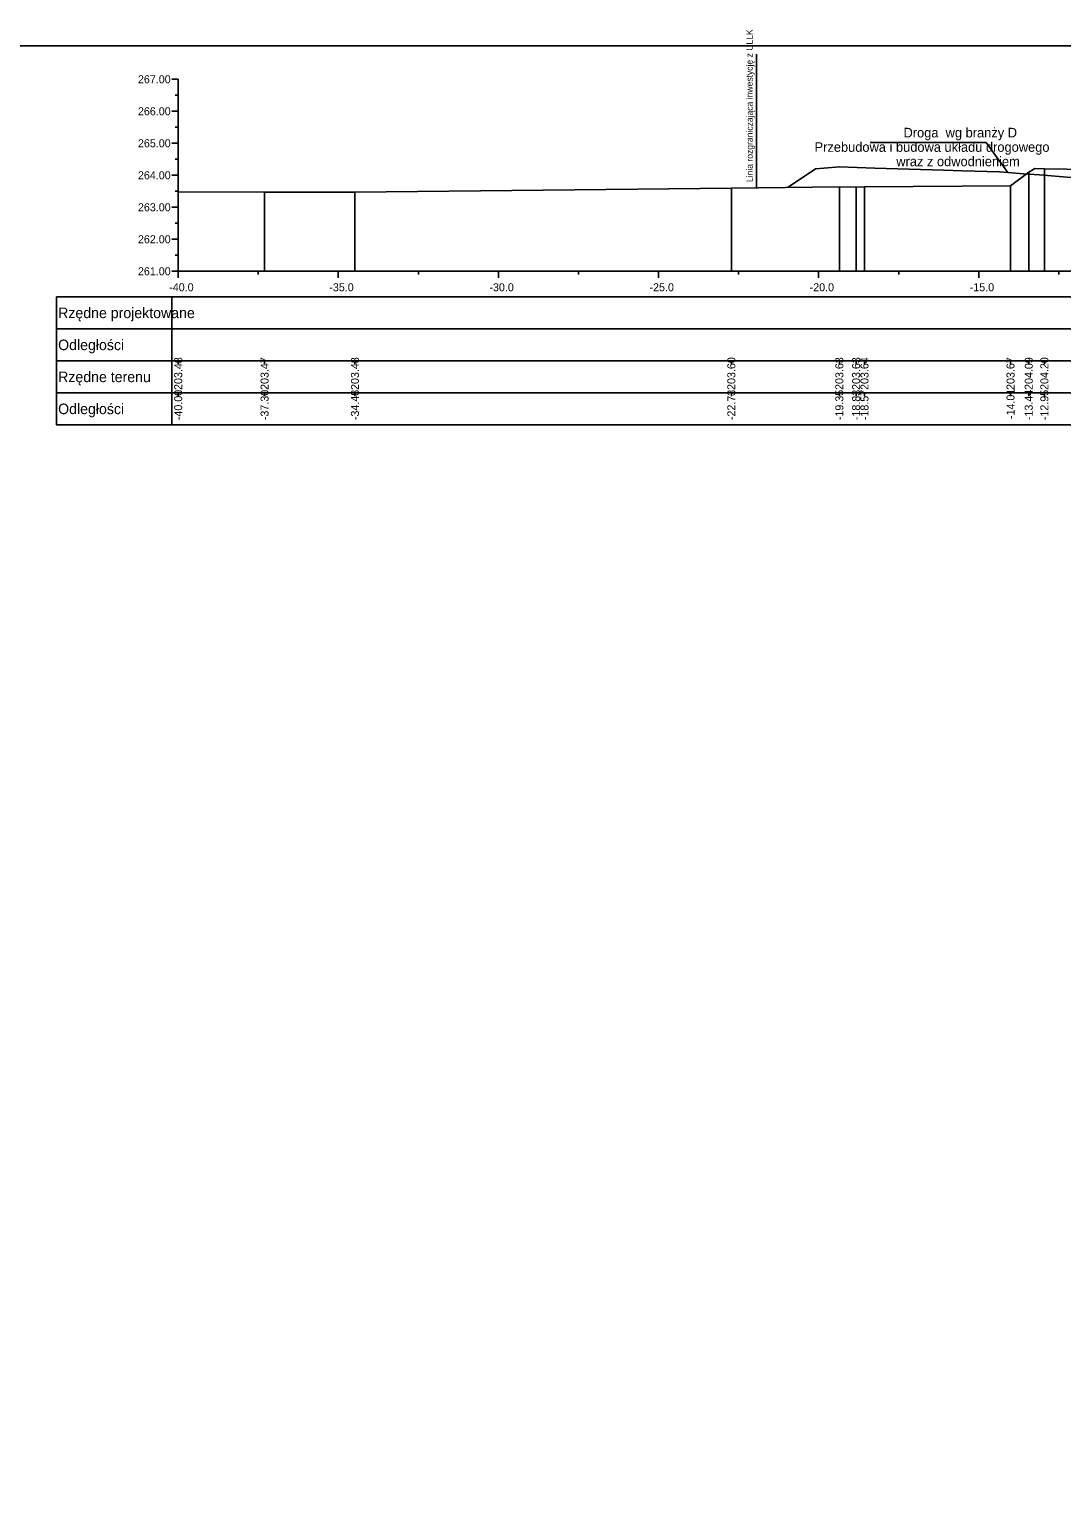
# Model space of a CAD drawing. Extents: x 6516023 to 6560129, y 5513077 to 5529206.
# Drawn here: x 6520810.91 to 6520843.14, y 5514308.51 to 5514354.51 of the extents above; entities that cross this region are included whole.
import ezdxf

# ---------------------------------------------------------------- set-up
doc = ezdxf.new("R2010")
doc.units = 0
for name, color, linetype in [('TOR_PRZEK_P-inne branze', 7, 'Continuous'), ('TOR_PRZEK_P-tabelka istniejace', 7, 'Continuous'), ('TOR_PRZEK_P-tabelka projektowane', 7, 'Continuous'), ('TOR_PRZEK_P-teren istniejacy', 7, 'Continuous'), ('TOR_PRZEK_P-uklad odniesienia', 7, 'Continuous'), ('TOR_PS_T-granica PKP-projektowana', 7, 'Continuous'), ('TOR_RAMKI-ramka+tabelka 1', 7, 'Continuous')]:
    doc.layers.add(name, color=color, linetype=linetype)

msp = doc.modelspace()

# ---------------------------------------------------------------- linework, layer by layer
at = {"layer": 'TOR_PRZEK_P-inne branze'}
for p, q in [((6520840.783, 5514350.979), (6520837.158, 5514350.979)), ((6520841.459, 5514350.044), (6520840.783, 5514350.979))]:
    msp.add_line(p, q, dxfattribs=at)
msp.add_lwpolyline([(6520834.582, 5514349.573), (6520834.88, 5514349.771), (6520835.455, 5514350.155), (6520835.71, 5514350.175), (6520836.205, 5514350.215), (6520837.309, 5514350.181), (6520839.455, 5514350.117), (6520840.048, 5514350.099), (6520841.205, 5514350.065), (6520841.459, 5514350.044), (6520841.955, 5514350.005), (6520842.454, 5514349.965), (6520843.435, 5514349.886)], dxfattribs=at)
at = {"layer": 'TOR_PRZEK_P-tabelka istniejace'}
for p, q in [((6520811.752, 5514344.156), (6520811.752, 5514342.156)), ((6520815.352, 5514344.156), (6520815.352, 5514342.156)), ((6520815.552, 5514344.056), (6520815.552, 5514344.156)), ((6520818.249, 5514344.056), (6520818.249, 5514344.156)), ((6520821.072, 5514344.056), (6520821.072, 5514344.156)), ((6520832.826, 5514344.056), (6520832.826, 5514344.156)), ((6520836.199, 5514344.056), (6520836.199, 5514344.156)), ((6520836.723, 5514344.056), (6520836.723, 5514344.156)), ((6520836.984, 5514344.056), (6520836.984, 5514344.156)), ((6520841.545, 5514344.056), (6520841.545, 5514344.156)), ((6520842.114, 5514344.056), (6520842.114, 5514344.156)), ((6520842.602, 5514344.056), (6520842.602, 5514344.156)), ((6520811.752, 5514343.156), (6520895.552, 5514343.156)), ((6520815.552, 5514343.056), (6520815.552, 5514343.156)), ((6520818.249, 5514343.056), (6520818.249, 5514343.156)), ((6520821.072, 5514343.056), (6520821.072, 5514343.156)), ((6520832.826, 5514343.056), (6520832.826, 5514343.156)), ((6520836.199, 5514343.056), (6520836.199, 5514343.156)), ((6520836.723, 5514343.056), (6520836.723, 5514343.156)), ((6520836.984, 5514343.056), (6520836.984, 5514343.156)), ((6520841.545, 5514343.056), (6520841.545, 5514343.156)), ((6520842.114, 5514343.056), (6520842.114, 5514343.156)), ((6520842.602, 5514343.056), (6520842.602, 5514343.156))]:
    msp.add_line(p, q, dxfattribs=at)
for points in [[(6520842.114, 5514350.048), (6520842.114, 5514347.156), (6520842.114, 5514347.026), (6520842.114, 5514346.956)], [(6520842.602, 5514350.158), (6520842.602, 5514347.156), (6520842.602, 5514347.026), (6520842.602, 5514346.956)], [(6520836.199, 5514349.591), (6520836.199, 5514347.156), (6520836.199, 5514347.026), (6520836.199, 5514346.956)], [(6520836.723, 5514349.584), (6520836.723, 5514347.156), (6520836.723, 5514347.026), (6520836.723, 5514346.956)], [(6520836.984, 5514349.596), (6520836.984, 5514347.156), (6520836.984, 5514347.026), (6520836.984, 5514346.956)], [(6520841.545, 5514349.622), (6520841.545, 5514347.156), (6520841.545, 5514347.026), (6520841.545, 5514346.956)], [(6520815.552, 5514349.436), (6520815.552, 5514347.156), (6520815.552, 5514347.026), (6520815.552, 5514346.956)], [(6520818.249, 5514349.425), (6520818.249, 5514347.156), (6520818.249, 5514347.026), (6520818.249, 5514346.956)], [(6520821.072, 5514349.433), (6520821.072, 5514347.156), (6520821.072, 5514347.026), (6520821.072, 5514346.956)], [(6520832.826, 5514349.553), (6520832.826, 5514347.156), (6520832.826, 5514347.026), (6520832.826, 5514346.956)]]:
    msp.add_lwpolyline(points, dxfattribs=at)
msp.add_lwpolyline([(6520811.752, 5514344.156), (6520811.752, 5514342.156), (6520895.552, 5514342.156), (6520895.552, 5514344.156)], close=True, dxfattribs=at)
at = {"layer": 'TOR_PRZEK_P-tabelka projektowane'}
for p, q in [((6520811.752, 5514346.156), (6520811.752, 5514344.156)), ((6520815.352, 5514346.156), (6520815.352, 5514344.156)), ((6520811.752, 5514345.156), (6520895.552, 5514345.156))]:
    msp.add_line(p, q, dxfattribs=at)
msp.add_lwpolyline([(6520811.752, 5514346.156), (6520811.752, 5514344.156), (6520895.552, 5514344.156), (6520895.552, 5514346.156)], close=True, dxfattribs=at)
at = {"layer": 'TOR_PRZEK_P-teren istniejacy'}
msp.add_lwpolyline([(6520815.552, 5514349.436), (6520818.249, 5514349.425), (6520821.072, 5514349.433), (6520832.826, 5514349.553), (6520836.199, 5514349.591), (6520836.723, 5514349.584), (6520836.984, 5514349.596), (6520841.545, 5514349.622), (6520842.114, 5514350.048), (6520842.304, 5514350.163), (6520842.602, 5514350.158), (6520843.979, 5514350.136)], dxfattribs=at)
at = {"layer": 'TOR_PRZEK_P-uklad odniesienia'}
for p, q in [((6520815.352, 5514352.956), (6520815.552, 5514352.956)), ((6520815.552, 5514352.956), (6520815.552, 5514346.956)), ((6520815.452, 5514352.456), (6520815.552, 5514352.456)), ((6520815.352, 5514351.956), (6520815.552, 5514351.956)), ((6520815.452, 5514351.456), (6520815.552, 5514351.456)), ((6520815.352, 5514350.956), (6520815.552, 5514350.956)), ((6520815.452, 5514350.456), (6520815.552, 5514350.456)), ((6520815.352, 5514349.956), (6520815.552, 5514349.956)), ((6520815.452, 5514349.456), (6520815.552, 5514349.456)), ((6520815.352, 5514348.956), (6520815.552, 5514348.956)), ((6520815.452, 5514348.456), (6520815.552, 5514348.456)), ((6520815.352, 5514347.956), (6520815.552, 5514347.956)), ((6520815.452, 5514347.456), (6520815.552, 5514347.456)), ((6520815.352, 5514346.956), (6520815.552, 5514346.956)), ((6520815.552, 5514346.956), (6520895.552, 5514346.956)), ((6520815.552, 5514346.756), (6520815.552, 5514346.956)), ((6520818.052, 5514346.856), (6520818.052, 5514346.956)), ((6520820.552, 5514346.756), (6520820.552, 5514346.956)), ((6520823.052, 5514346.856), (6520823.052, 5514346.956)), ((6520825.552, 5514346.756), (6520825.552, 5514346.956)), ((6520828.052, 5514346.856), (6520828.052, 5514346.956)), ((6520830.552, 5514346.756), (6520830.552, 5514346.956)), ((6520833.052, 5514346.856), (6520833.052, 5514346.956)), ((6520835.552, 5514346.756), (6520835.552, 5514346.956)), ((6520838.052, 5514346.856), (6520838.052, 5514346.956)), ((6520840.552, 5514346.756), (6520840.552, 5514346.956)), ((6520843.052, 5514346.856), (6520843.052, 5514346.956))]:
    msp.add_line(p, q, dxfattribs=at)
at = {"layer": 'TOR_PS_T-granica PKP-projektowana'}
msp.add_line((6520833.608, 5514349.562), (6520833.608, 5514353.737), dxfattribs=at)
at = {"layer": 'TOR_RAMKI-ramka+tabelka 1'}
msp.add_lwpolyline([(6520722.102, 5514354.006), (6520969.602, 5514354.006), (6520969.602, 5514262.506), (6520722.102, 5514262.506)], close=True, dxfattribs=at)

# ---------------------------------------------------------------- texts
at = {"layer": 'TOR_PRZEK_P-inne branze'}
for s, p in [('Droga  wg branży D', (6520838.203, 5514351.139)), ('Przebudowa i budowa układu drogowego', (6520835.425, 5514350.689)), ('wraz z odwodnieniem ', (6520837.977, 5514350.239))]:
    msp.add_text(s, height=0.3, dxfattribs=at).set_placement(p)
at = {"layer": 'TOR_PRZEK_P-tabelka istniejace'}
for s, p in [('203.48', (6520815.677, 5514343.247)), ('203.47', (6520818.374, 5514343.248)), ('203.48', (6520821.197, 5514343.247)), ('203.60', (6520832.951, 5514343.248)), ('203.63', (6520836.324, 5514343.248)), ('203.63', (6520836.848, 5514343.248)), ('203.64', (6520837.109, 5514343.248)), ('203.67', (6520841.67, 5514343.248)), ('204.09', (6520842.239, 5514343.248)), ('204.20', (6520842.727, 5514343.248)), ('-40.00', (6520815.677, 5514342.304)), ('-37.30', (6520818.374, 5514342.304)), ('-34.48', (6520821.197, 5514342.304)), ('-22.73', (6520832.951, 5514342.304)), ('-19.35', (6520836.324, 5514342.303)), ('-18.83', (6520836.848, 5514342.304)), ('-18.57', (6520837.109, 5514342.304)), ('-14.01', (6520841.67, 5514342.339)), ('-13.44', (6520842.239, 5514342.305)), ('-12.95', (6520842.727, 5514342.303))]:
    msp.add_text(s, height=0.25, rotation=90, dxfattribs=at).set_placement(p)
for s, p in [('Rzędne terenu', (6520811.802, 5514343.491)), ('Odległości', (6520811.802, 5514342.491))]:
    msp.add_text(s, height=0.33, dxfattribs=at).set_placement(p)
at = {"layer": 'TOR_PRZEK_P-tabelka projektowane'}
for s, p in [('Rzędne projektowane', (6520811.802, 5514345.491)), ('Odległości', (6520811.802, 5514344.491))]:
    msp.add_text(s, height=0.33, dxfattribs=at).set_placement(p)
at = {"layer": 'TOR_PRZEK_P-uklad odniesienia'}
for s, height, p in [('267.00', 0.25, (6520814.294, 5514352.831)), ('266.00', 0.25, (6520814.294, 5514351.831)), ('265.00', 0.25, (6520814.294, 5514350.831)), ('264.00', 0.25, (6520814.294, 5514349.831)), ('263.00', 0.25, (6520814.294, 5514348.831)), ('262.00', 0.25, (6520814.294, 5514347.831)), ('261.00', 0.25, (6520814.294, 5514346.831)), ('-', 0.0001, (6520815.551, 5514346.956)), ('-40.0', 0.25, (6520815.271, 5514346.331)), ('-35.0', 0.25, (6520820.271, 5514346.331)), ('-30.0', 0.25, (6520825.271, 5514346.331)), ('-25.0', 0.25, (6520830.271, 5514346.331)), ('-20.0', 0.25, (6520835.271, 5514346.331)), ('-15.0', 0.25, (6520840.271, 5514346.331))]:
    msp.add_text(s, height=height, dxfattribs=at).set_placement(p)
at = {"layer": 'TOR_PS_T-granica PKP-projektowana'}
msp.add_text('Linia rozgraniczająca inwestycję z ULLK', height=0.2, rotation=90.0511, dxfattribs=at).set_placement((6520833.497, 5514349.744))

doc.saveas('drawing.dxf')
